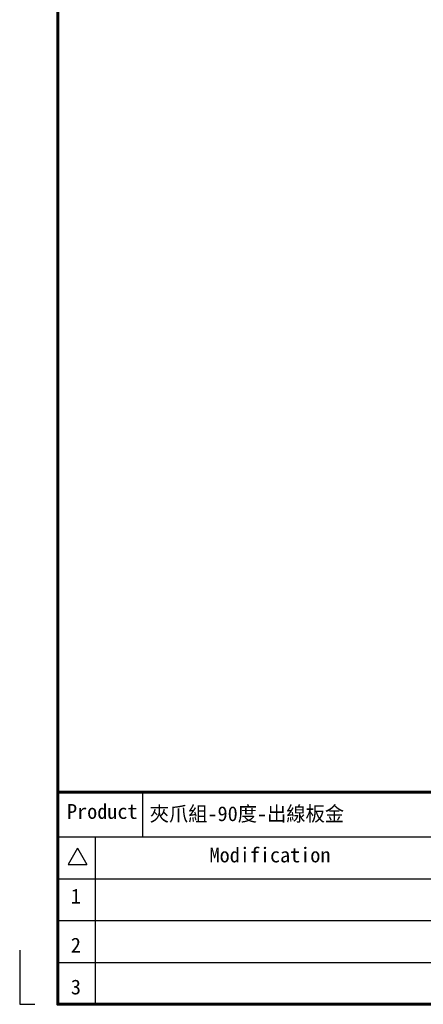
# Model space of a CAD drawing. Header units: millimetres. Extents: x 399 to 6076, y -1991 to 1602.
# Tile 309 of 324: x 5606 to 5677, y -22 to 151. Entities that reach past the tile are written whole.
import ezdxf
from ezdxf.enums import TextEntityAlignment as Align

# ---------------------------------------------------------------- set-up
doc = ezdxf.new("R2010")
doc.units = ezdxf.units.MM
doc.linetypes.add('SLD-實線', pattern=[0])
doc.layers.add('BORDER', color=7, linetype='Continuous')
doc.layers.add('圖框', color=7, linetype='SLD-實線')
doc.styles.add('標題欄', font='txt')

# ---------------------------------------------------------------- blocks, each defined once
blk = doc.blocks.new('A4-英文圖框-橫式')
at = {"layer": 'BORDER', "color": 123, "linetype": 'Continuous', "lineweight": 60, "ltscale": 25.4}
blk.add_line((2151.7, -57.78), (2549.79, -57.78), dxfattribs=at)
at = {"layer": 'BORDER', "color": 60, "linetype": 'Continuous', "ltscale": 25.4}
for p, q in [((2166.7, -65.63), (2166.7, -57.78)), ((2151.7, -65.63), (2549.79, -65.63)), ((2158.28, -65.63), (2158.28, -95.06)), ((2155.17, -67.6), (2153.51, -70.48)), ((2155.17, -67.6), (2156.84, -70.48)), ((2153.51, -70.48), (2156.84, -70.48)), ((2151.7, -72.99), (2364.21, -72.99)), ((2151.7, -80.35), (2364.21, -80.35)), ((2151.7, -87.7), (2364.21, -87.7))]:
    blk.add_line(p, q, dxfattribs=at)
at = {"layer": 'BORDER', "color": 123, "linetype": 'Continuous', "ltscale": 25.4}
for p, q in [((2145.01, -85.54), (2145.01, -95.06)), ((2145.01, -95.06), (2147.66, -95.06))]:
    blk.add_line(p, q, dxfattribs=at)
at = {"layer": 'BORDER', "color": 123, "linetype": 'Continuous', "lineweight": 60, "ltscale": 25.4}
blk.add_lwpolyline([(2151.7, 188.79), (2555.09, 188.79), (2555.09, -95.06), (2151.7, -95.06)], close=True, dxfattribs=at)
at = {"layer": '圖框', "style": '標題欄'}
for s, height, p in [('Product', 2.605, (2153.34, -59.85)), ('Modification', 2.6053, (2178.41, -67.5)), ('1', 2.61, (2154.01, -74.74)), ('2', 2.61, (2154.01, -83.35)), ('3', 2.61, (2154.01, -90.71))]:
    blk.add_text(s, height=height, dxfattribs=at).set_placement(p, align=Align.TOP_LEFT)

msp = doc.modelspace()

# ---------------------------------------------------------------- block references
msp.add_blockref('A4-英文圖框-橫式', (3461.319, 72.605))

# ---------------------------------------------------------------- texts
at = {"layer": '圖框', "style": '標題欄'}
msp.add_text('夾爪組-90度-出線板金', height=2.60526, dxfattribs=at).set_placement((5629.207, 12.354), align=Align.TOP_LEFT)

doc.saveas('drawing.dxf')
